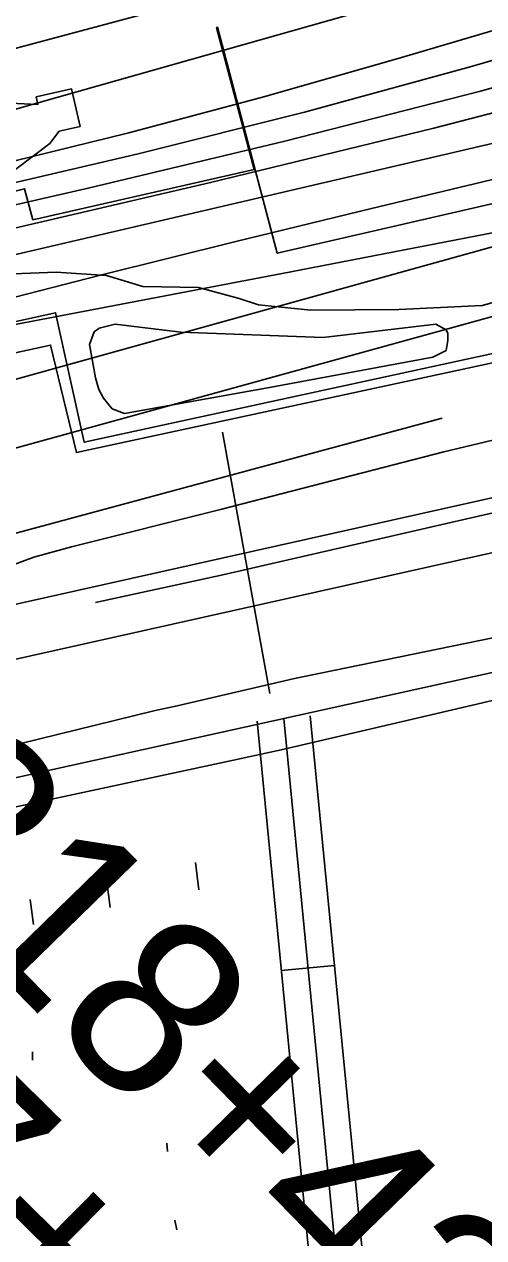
# Model space of a CAD drawing. Extents: x 3651524 to 3689615, y 505651 to 531377.
# Drawn here: x 3670164 to 3670422, y 512721 to 513402 of the extents above; entities that cross this region are included whole.
import ezdxf

# ---------------------------------------------------------------- set-up
doc = ezdxf.new("R2010")
doc.units = 0
for name, color, linetype in [('V-CHAN-DOCK', 7, 'Continuous'), ('V-FLOD-BASE', 7, 'Continuous'), ('V-LEVE-TOET', 7, 'Continuous'), ('V-RIVR-EDGE', 7, 'Continuous'), ('V-ROAD-CNTR', 7, 'Continuous'), ('V-RRAP-FSHR', 7, 'Continuous'), ('V-RRAP-RVMT', 7, 'Continuous'), ('V-SITE-OTLN', 7, 'Continuous'), ('V-SITE-VEGE', 7, 'Continuous'), ('V-SURV-IDEN', 7, 'Continuous'), ('V-SURV-LINE', 7, 'Continuous'), ('V-TOPO-DPTH', 7, 'Continuous'), ('V-TOPO-MINR', 7, 'Continuous'), ('V-TOPO-WATR', 7, 'Continuous'), ('V-UTIL-LINE', 7, 'Continuous')]:
    doc.layers.add(name, color=color, linetype=linetype)

msp = doc.modelspace()

# ---------------------------------------------------------------- linework, layer by layer
at = {"layer": 'V-CHAN-DOCK'}
msp.add_lwpolyline([(3670014.334, 513287.407), (3670136.915, 513312.026), (3670159.429, 513320.904), (3670178.533, 513335.244), (3670183.753, 513342.174), (3670195.421, 513344.855), (3670190.647, 513365.886), (3670170.806, 513361.382), (3670171.711, 513357.096), (3670144.419, 513358.462), (3670120.542, 513355.73), (3669920.64, 513310.66), (3669921.968, 513300.7)], dxfattribs=at)
at = {"layer": 'V-FLOD-BASE'}
msp.add_lwpolyline([(3670204.141, 513077.679), (3670275.463, 513093.162), (3670412.167, 513124.636), (3670557.31, 513157.715), (3670701.272, 513188.019), (3670742.931, 513197.622), (3670816.753, 513214.692), (3670846.556, 513218.065), (3670863.699, 513219.823), (3670878.73, 513222.235), (3670900.211, 513229.809), (3670938.961, 513241.908), (3670952.14, 513245.9)], dxfattribs=at)
at = {"layer": 'V-LEVE-TOET'}
for points in [[(3671275.906, 513319.036), (3671249.057, 513307.168), (3671205.187, 513285.684), (3671165.384, 513262.769), (3671116.142, 513239.698), (3671071.498, 513212.706), (3671023.839, 513185.969), (3670997.112, 513176.985), (3670901.954, 513163.503), (3670807.074, 513143.203), (3670658.344, 513107.293), (3670492.44, 513071.209), (3670315.652, 513034.968), (3670249.869, 513019.592), (3670236.848, 513016.829)], [(3670515.666, 513189.807), (3670399.264, 513162.208), (3670274.961, 513129.975), (3670190.595, 513108.921), (3670169.505, 513103.062), (3670145.126, 513094.032), (3670138.933, 513091.773), (3670126.671, 513088.974), (3670113.886, 513085.908), (3670020.413, 513067.206), (3669961.222, 513053.47), (3669935.126, 513044.962), (3669916.026, 513034.493), (3669891.544, 513013.722), (3669869.729, 512981.218), (3669819.836, 512890.738), (3669790.822, 512836.715)], [(3670236.848, 513016.829), (3670076.039, 512977.432), (3670006.112, 512960.284)]]:
    msp.add_lwpolyline(points, dxfattribs=at)
at = {"layer": 'V-RIVR-EDGE'}
msp.add_lwpolyline([(3669578.266, 513093.984), (3669715.805, 513120.058), (3669839.577, 513162.375), (3669900.269, 513186.238), (3669929.735, 513206.576), (3669956.215, 513232.925), (3669964.683, 513258.718), (3669970.728, 513275.513), (3669997.774, 513288.053), (3670031.393, 513288.57), (3670060.175, 513274.691), (3670090.767, 513265.01), (3670153.193, 513261.854), (3670182.012, 513262.984), (3670210.223, 513261.113), (3670230.619, 513255.059), (3670261.834, 513254.382), (3670284.632, 513248.322), (3670295.428, 513244.693), (3670324.837, 513241.619), (3670374.065, 513242.098), (3670420.896, 513244.383), (3670488.178, 513262.827)], dxfattribs=at)
at = {"layer": 'V-ROAD-CNTR'}
msp.add_line((3670308.237, 512871.036), (3670338.096, 512873.939), dxfattribs=at)
for points in [[(3670032.694, 512951.353), (3670942.1, 513152.287)], [(3670360.332, 512335.17), (3670294.622, 513011.074)], [(3670375.097, 512338.316), (3670309.552, 513012.525)], [(3670389.862, 512341.462), (3670324.482, 513013.976)]]:
    msp.add_lwpolyline(points, dxfattribs=at)
at = {"layer": 'V-RRAP-FSHR'}
msp.add_lwpolyline([(3670156.048, 513233.126), (3670313.65, 513263.207), (3670481.586, 513295.795), (3670646.939, 513339.665)], dxfattribs=at)
at = {"layer": 'V-RRAP-RVMT'}
for points in [[(3670434.273, 513303.29), (3670305.931, 513273.6), (3670272.421, 513400.516), (3670271.959, 513400.392), (3670293.023, 513320.66), (3670168.928, 513292.426)], [(3670168.928, 513292.426), (3670164.189, 513309.812), (3670135.303, 513302.541), (3670133.467, 513307.632), (3669983.253, 513277.125), (3669980.239, 513262.097), (3669879.693, 513240.799), (3669883.302, 513220.562), (3669855.029, 513213.917), (3669856.435, 513208.438), (3669796.67, 513194.237), (3669789.413, 513179.368), (3669778.946, 513182.202), (3669762.454, 513179.8), (3669749.113, 513137.368), (3669757.232, 513100.29), (3669608.837, 513063.719)]]:
    msp.add_lwpolyline(points, dxfattribs=at)
at = {"layer": 'V-SITE-OTLN'}
msp.add_lwpolyline([(3669856.315, 512683.316), (3669878.749, 512724.368), (3669963.837, 512881.761), (3669996.961, 512920.509), (3670009.96, 512928.701), (3670020.243, 512933.778), (3670120.054, 512954.625), (3670281.42, 512989.228), (3670309.869, 512995.388), (3670449.868, 513027.993)], dxfattribs=at)
at = {"layer": 'V-SITE-VEGE'}
msp.add_lwpolyline([(3670204.11, 513203.787), (3670200.713, 513222.512), (3670203.256, 513229.616), (3670206.013, 513231.597), (3670215.079, 513233.79), (3670251.968, 513229.344), (3670331.643, 513226.39), (3670394.926, 513233.849), (3670400.655, 513230.708), (3670401.646, 513228.539), (3670401.654, 513224.596), (3670400.683, 513219.073), (3670393.2, 513215.307), (3670301.544, 513198.312), (3670220.33, 513183.712), (3670213.425, 513186.258), (3670208.479, 513192.359), (3670205.902, 513197.086)], close=True, dxfattribs=at)
at = {"layer": 'V-SURV-LINE'}
for points in [[(3670016.399, 513044.658), (3670803.396, 513220.715)], [(3670809.942, 513191.438), (3670022.944, 513015.381)]]:
    msp.add_lwpolyline(points, dxfattribs=at)
at = {"layer": 'V-TOPO-DPTH'}
for points in [[(3669010.863, 513165.56), (3669127.155, 513185.157), (3669243.461, 513204.669), (3669359.776, 513224.122), (3669659.012, 513274.053), (3669684.833, 513278.342), (3669710.659, 513282.604), (3669736.491, 513286.826), (3669762.327, 513291.022), (3669776.933, 513293.383), (3669795.439, 513296.542), (3669813.903, 513299.918), (3669832.304, 513303.62), (3669850.663, 513307.539), (3669868.963, 513311.738), (3669887.224, 513316.094), (3669905.427, 513320.684), (3669923.592, 513325.432), (3670161.149, 513389.153), (3670298.061, 513425.89), (3670434.968, 513462.643)], [(3669010.863, 513165.56), (3669127.155, 513185.157), (3669243.461, 513204.669), (3669359.776, 513224.122), (3669659.012, 513274.053), (3669684.833, 513278.342), (3669710.659, 513282.604), (3669736.491, 513286.826), (3669762.327, 513291.022), (3669776.933, 513293.383), (3669795.439, 513296.542), (3669813.903, 513299.918), (3669832.304, 513303.62), (3669850.663, 513307.539), (3669868.963, 513311.738), (3669887.224, 513316.094), (3669905.427, 513320.684), (3669923.592, 513325.432), (3670161.149, 513389.153), (3670298.061, 513425.89), (3670434.968, 513462.643)], [(3668859.121, 513098.987), (3669070.449, 513140.695), (3669193.711, 513164.554), (3669317.083, 513187.811), (3669440.623, 513210.165), (3669564.274, 513231.916), (3669877.962, 513285.913), (3669884.326, 513287.044), (3669890.682, 513288.219), (3669897.026, 513289.461), (3669903.36, 513290.747), (3669958.268, 513302.202), (3669991.96, 513309.62), (3670025.529, 513317.529), (3670058.916, 513326.177), (3670092.181, 513335.316), (3670092.927, 513335.53), (3670126.476, 513345.135), (3670160.03, 513354.727), (3670193.589, 513364.299), (3670227.152, 513373.856), (3670394.235, 513421.379), (3670500.455, 513451.609)], [(3670500.455, 513451.609), (3670394.235, 513421.379), (3670227.152, 513373.856), (3670193.589, 513364.299), (3670160.03, 513354.727), (3670126.476, 513345.135), (3670092.927, 513335.53), (3670092.181, 513335.316), (3670058.916, 513326.177), (3670025.529, 513317.529), (3669991.96, 513309.62), (3669958.268, 513302.202), (3669903.36, 513290.747), (3669897.026, 513289.461), (3669890.682, 513288.219), (3669884.326, 513287.044), (3669877.962, 513285.913), (3669564.274, 513231.916), (3669440.623, 513210.165), (3669317.083, 513187.811), (3669193.711, 513164.554), (3669070.449, 513140.695), (3668859.121, 513098.987)], [(3669022.565, 513094.275), (3669074.16, 513105.085), (3669125.663, 513116.429), (3669177.199, 513127.623), (3669228.783, 513138.592), (3669280.399, 513149.412), (3669333.861, 513160.497), (3669412.289, 513176.455), (3669490.793, 513192.024), (3669569.41, 513207.009), (3669648.103, 513221.606), (3669858.922, 513259.902), (3669876.139, 513263.126), (3669893.332, 513266.474), (3669910.488, 513270.008), (3669927.618, 513273.666), (3670071.539, 513305.212), (3670147.238, 513322.658), (3670222.661, 513341.181), (3670297.668, 513361.317), (3670372.399, 513382.53), (3670394.613, 513389.094), (3670458.039, 513407.8)], [(3670458.039, 513407.8), (3670394.613, 513389.094), (3670372.399, 513382.53), (3670297.668, 513361.317), (3670222.661, 513341.181), (3670147.238, 513322.658), (3670071.539, 513305.212), (3669927.618, 513273.666), (3669910.488, 513270.008), (3669893.332, 513266.474), (3669876.139, 513263.126), (3669858.922, 513259.902), (3669648.103, 513221.606), (3669569.41, 513207.009), (3669490.793, 513192.024), (3669412.289, 513176.455), (3669333.861, 513160.497), (3669280.399, 513149.412), (3669228.783, 513138.592), (3669177.199, 513127.623), (3669125.663, 513116.429), (3669074.16, 513105.085), (3669022.565, 513094.275)], [(3670529.002, 513394.865), (3670419.869, 513364.565), (3670310.117, 513336.593), (3670199.951, 513310.173), (3669955.565, 513254.307), (3669926, 513247.72), (3669896.389, 513241.351), (3669866.71, 513235.311), (3669836.985, 513229.488), (3669747.359, 513212.447), (3669705.921, 513204.398), (3669664.526, 513196.133), (3669623.198, 513187.542), (3669581.914, 513178.735), (3669540.691, 513169.646), (3669499.503, 513160.399), (3669458.369, 513150.916), (3669417.271, 513141.274), (3669343.805, 513123.816), (3669265.807, 513106.338), (3669187.548, 513090.207), (3669108.901, 513076.095), (3669029.994, 513063.33), (3668726.251, 513018.199)], [(3670529.002, 513394.865), (3670419.869, 513364.565), (3670310.117, 513336.593), (3670199.951, 513310.173), (3669955.565, 513254.307), (3669926, 513247.72), (3669896.389, 513241.351), (3669866.71, 513235.311), (3669836.985, 513229.488), (3669747.359, 513212.447), (3669705.921, 513204.398), (3669664.526, 513196.133), (3669623.198, 513187.542), (3669581.914, 513178.735), (3669540.691, 513169.646), (3669499.503, 513160.399), (3669458.369, 513150.916), (3669417.271, 513141.274), (3669343.805, 513123.816), (3669265.807, 513106.338), (3669187.548, 513090.207), (3669108.901, 513076.095), (3669029.994, 513063.33), (3668726.251, 513018.199)], [(3670700.365, 513353.41), (3669975.743, 513151.972), (3669942.653, 513142.949), (3669909.506, 513134.145), (3669876.274, 513125.668), (3669842.985, 513117.41), (3669825.859, 513113.251), (3669797.123, 513106.455), (3669768.336, 513099.889), (3669739.472, 513093.669), (3669710.557, 513087.68), (3669681.603, 513081.869), (3669652.647, 513076.064), (3669623.689, 513070.269), (3669594.73, 513064.48), (3669389.173, 513023.428), (3669299.521, 513004.727), (3669210.101, 512985.011), (3669121.03, 512963.774), (3669032.192, 512941.521), (3668956.696, 512921.925)], [(3668750.768, 512986.04), (3669211.218, 513059.845), (3669309.961, 513077.072), (3669408.329, 513096.103), (3669506.135, 513117.839), (3669603.566, 513141.377), (3669777.821, 513186.028), (3669787.853, 513188.556), (3669797.898, 513191.029), (3669807.962, 513193.421), (3669818.04, 513195.76), (3669828.137, 513198.013), (3669838.246, 513200.209), (3669848.374, 513202.318), (3669858.514, 513204.368), (3669869.091, 513206.459), (3669884.512, 513209.59), (3669899.911, 513212.824), (3669915.276, 513216.215), (3669930.618, 513219.71), (3670432.831, 513336.786)], [(3668750.768, 512986.04), (3669211.218, 513059.845), (3669309.961, 513077.072), (3669408.329, 513096.103), (3669506.135, 513117.839), (3669603.566, 513141.377), (3669777.821, 513186.028), (3669787.853, 513188.556), (3669797.898, 513191.029), (3669807.962, 513193.421), (3669818.04, 513195.76), (3669828.137, 513198.013), (3669838.246, 513200.209), (3669848.374, 513202.318), (3669858.514, 513204.368), (3669869.091, 513206.459), (3669884.512, 513209.59), (3669899.911, 513212.824), (3669915.276, 513216.215), (3669930.618, 513219.71), (3670432.831, 513336.786)]]:
    msp.add_lwpolyline(points, dxfattribs=at)
at = {"layer": 'V-TOPO-MINR'}
for points in [[(3669010.863, 513165.56), (3669127.155, 513185.157), (3669243.461, 513204.669), (3669359.776, 513224.122), (3669659.012, 513274.053), (3669684.833, 513278.342), (3669710.659, 513282.604), (3669736.491, 513286.826), (3669762.327, 513291.022), (3669776.933, 513293.383), (3669795.439, 513296.542), (3669813.903, 513299.918), (3669832.304, 513303.62), (3669850.663, 513307.539), (3669868.963, 513311.738), (3669887.224, 513316.094), (3669905.427, 513320.684), (3669923.592, 513325.432), (3670161.149, 513389.153), (3670298.061, 513425.89), (3670434.968, 513462.643)], [(3668859.121, 513098.987), (3669070.449, 513140.695), (3669193.711, 513164.554), (3669317.083, 513187.811), (3669440.623, 513210.165), (3669564.274, 513231.916), (3669877.962, 513285.913), (3669884.326, 513287.044), (3669890.682, 513288.219), (3669897.026, 513289.461), (3669903.36, 513290.747), (3669958.268, 513302.202), (3669991.96, 513309.62), (3670025.529, 513317.529), (3670058.916, 513326.177), (3670092.181, 513335.316), (3670092.927, 513335.53), (3670126.476, 513345.135), (3670160.03, 513354.727), (3670193.589, 513364.299), (3670227.152, 513373.856), (3670394.235, 513421.379), (3670500.455, 513451.609)], [(3669013.035, 513075.825), (3669079.189, 513087.279), (3669145.033, 513100.396), (3669210.671, 513114.622), (3669224.138, 513117.719), (3669282.92, 513131.081), (3669341.747, 513144.246), (3669400.638, 513157.115), (3669459.574, 513169.787), (3669518.586, 513182.087), (3669577.659, 513194.086), (3669636.821, 513205.635), (3669696.043, 513216.884), (3669848.282, 513245.202), (3669871.566, 513249.665), (3669894.814, 513254.298), (3669918.011, 513259.184), (3669941.173, 513264.24), (3670134.163, 513307.476), (3670227.885, 513329.524), (3670321.259, 513352.896), (3670414.115, 513378.254), (3670506.624, 513404.934)], [(3669022.565, 513094.275), (3669074.16, 513105.085), (3669125.663, 513116.429), (3669177.199, 513127.623), (3669228.783, 513138.592), (3669280.399, 513149.412), (3669333.861, 513160.497), (3669412.289, 513176.455), (3669490.793, 513192.024), (3669569.41, 513207.009), (3669648.103, 513221.606), (3669858.922, 513259.902), (3669876.139, 513263.126), (3669893.332, 513266.474), (3669910.488, 513270.008), (3669927.618, 513273.666), (3670071.539, 513305.212), (3670147.238, 513322.658), (3670222.661, 513341.181), (3670297.668, 513361.317), (3670372.399, 513382.53), (3670394.613, 513389.094), (3670458.039, 513407.8)], [(3668726.251, 513018.199), (3669029.994, 513063.33), (3669108.901, 513076.095), (3669187.548, 513090.207), (3669265.807, 513106.338), (3669343.805, 513123.816), (3669417.271, 513141.274), (3669458.369, 513150.916), (3669499.503, 513160.399), (3669540.691, 513169.646), (3669581.914, 513178.735), (3669623.198, 513187.542), (3669664.526, 513196.133), (3669705.921, 513204.398), (3669747.359, 513212.447), (3669836.985, 513229.488), (3669866.71, 513235.311), (3669896.389, 513241.351), (3669926, 513247.72), (3669955.565, 513254.307), (3670199.951, 513310.173), (3670310.117, 513336.593), (3670419.869, 513364.565), (3670529.002, 513394.865)], [(3668696.23, 512996.931), (3669116.248, 513061.451), (3669206.233, 513076.498), (3669295.903, 513093.127), (3669385.102, 513112.127), (3669473.985, 513132.709), (3669601.516, 513164.028), (3669626.416, 513170.056), (3669651.341, 513175.976), (3669676.304, 513181.733), (3669701.293, 513187.381), (3669726.323, 513192.845), (3669751.381, 513198.172), (3669776.482, 513203.292), (3669801.611, 513208.275), (3669825.08, 513212.829), (3669861.594, 513220.126), (3669898.05, 513227.693), (3669934.419, 513235.667), (3669970.731, 513243.912), (3670268.536, 513313.28), (3670393.747, 513343.856), (3670518.48, 513376.198)], [(3669025.397, 512994.385), (3669099.545, 513008.522), (3669173.863, 513021.887), (3669248.167, 513035.328), (3669322.45, 513048.884), (3669396.719, 513062.517), (3669410.893, 513065.13), (3669492.034, 513081.038), (3669572.905, 513098.162), (3669653.367, 513117.107), (3669733.558, 513137.267), (3669884.608, 513177.06), (3669894.155, 513179.577), (3669903.702, 513182.096), (3669913.247, 513184.619), (3669922.792, 513187.144), (3670055.129, 513222.182), (3670130.909, 513241.959), (3670206.78, 513261.377), (3670282.787, 513280.257), (3670358.884, 513298.778), (3670654.387, 513369.593)], [(3669343.376, 512963.093), (3669399.971, 512977.714), (3669456.663, 512991.935), (3669513.502, 513005.557), (3669570.44, 513018.779), (3669908.535, 513095.413), (3669911.349, 513096.072), (3669914.157, 513096.757), (3669916.955, 513097.481), (3669919.747, 513098.23), (3670891.93, 513366.72)], [(3668956.696, 512921.925), (3669032.192, 512941.521), (3669121.03, 512963.774), (3669210.101, 512985.011), (3669299.521, 513004.727), (3669389.173, 513023.428), (3669594.73, 513064.48), (3669623.689, 513070.269), (3669652.647, 513076.064), (3669681.603, 513081.869), (3669710.557, 513087.68), (3669739.472, 513093.669), (3669768.336, 513099.889), (3669797.123, 513106.455), (3669825.859, 513113.251), (3669842.985, 513117.41), (3669876.274, 513125.668), (3669909.506, 513134.145), (3669942.653, 513142.949), (3669975.743, 513151.972), (3670700.365, 513353.41)], [(3669450.67, 512918.14), (3669531.922, 512948.778), (3669558.816, 512958.45), (3669585.889, 512967.564), (3669613.23, 512975.841), (3669640.749, 512983.561), (3669668.425, 512990.769), (3669696.131, 512997.855), (3669723.885, 513004.757), (3669751.669, 513011.536), (3669870.197, 513040.039), (3669894.903, 513046.088), (3669919.575, 513052.272), (3669944.195, 513058.658), (3669968.781, 513065.18), (3670398.42, 513181.04)]]:
    msp.add_lwpolyline(points, dxfattribs=at)
at = {"layer": 'V-TOPO-WATR'}
msp.add_lwpolyline([(3668750.768, 512986.04), (3669211.218, 513059.845), (3669309.961, 513077.072), (3669408.329, 513096.103), (3669506.135, 513117.839), (3669603.566, 513141.377), (3669777.821, 513186.028), (3669787.853, 513188.556), (3669797.898, 513191.029), (3669807.962, 513193.421), (3669818.04, 513195.76), (3669828.137, 513198.013), (3669838.246, 513200.209), (3669848.374, 513202.318), (3669858.514, 513204.368), (3669869.091, 513206.459), (3669884.512, 513209.59), (3669899.911, 513212.824), (3669915.276, 513216.215), (3669930.618, 513219.71), (3670432.831, 513336.786)], dxfattribs=at)
at = {"layer": 'V-UTIL-LINE'}
for p, q in [((3670301.843, 513026.604), (3670275.254, 513173.175)), ((3670260.062, 512931.616), (3670262.062, 512916.311)), ((3670210.365, 512921.021), (3670212.233, 512906.37)), ((3670167.469, 512910.97), (3670169.337, 512896.974)), ((3670200.573, 512825.353), (3670199.627, 512831.897)), ((3670168.764, 512825.49), (3670168.817, 512820.69)), ((3670244.007, 512774.256), (3670244.376, 512769.445)), ((3670248.501, 512730.92), (3670249.594, 512725.566))]:
    msp.add_line(p, q, dxfattribs=at)
for points in [[(3670044.002, 513227.734), (3670052.093, 513229.112), (3670055.085, 513212.601), (3670181.66, 513240.255), (3670197.774, 513167.533), (3670446.679, 513221.77), (3670677.63, 513273.548)], [(3670680.588, 513266.482), (3670494.259, 513226.806), (3670193.344, 513161.741), (3670178.836, 513222.077), (3670048.038, 513193.571)]]:
    msp.add_lwpolyline(points, dxfattribs=at)

# ---------------------------------------------------------------- texts
at = {"layer": 'V-SURV-IDEN'}
for s, rotation, p in [('818+42.4', 314.315172, (3670072.235, 512948.641)), ('817+68.1', 315.34515, (3669960.838, 512868.001)), ('815+52.1', 315.161456, (3669840.363, 512759.915))]:
    msp.add_text(s, height=100, rotation=rotation, dxfattribs=at).set_placement(p)

doc.saveas('drawing.dxf')
